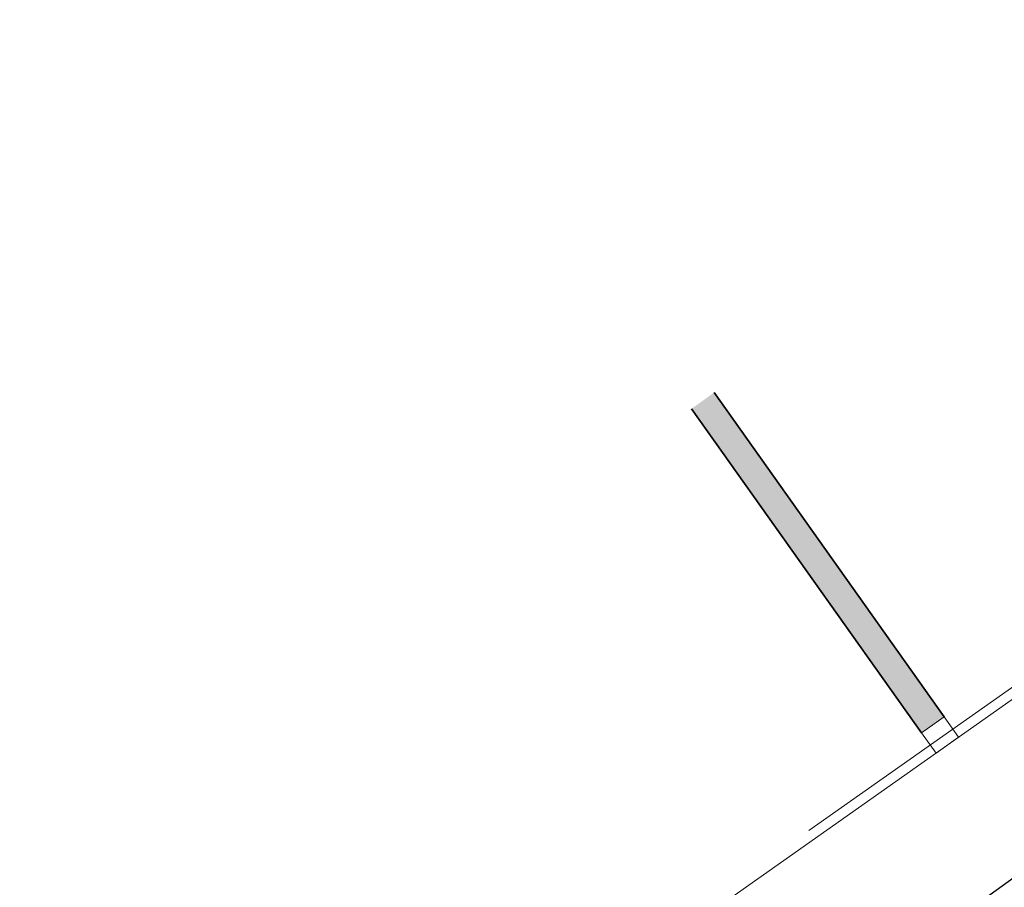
# Model space of a CAD drawing. Header units: metres. Extents: x 92403 to 95147, y 464428 to 465602.
# Tile 530 of 568: x 93341 to 93356, y 465296 to 465309. Entities that reach past the tile are written whole.
import ezdxf

# ---------------------------------------------------------------- set-up
doc = ezdxf.new("R2010")
doc.units = ezdxf.units.M
doc.linetypes.add('VH-TROTTOIRBAND', pattern=[15, 5, -2, 2, -2, 2, -2])
for name, color, linetype, lineweight in [('N-WE-GK-KISTDAM-G', 40, 'CONTINUOUS', 30), ('N-WE-VH-KANTOPSLUITING_TROTTOIRBAND-G', 7, 'VH-TROTTOIRBAND', 35), ('N-WE-VH-KANTOPSLUITING_VOORKANTBAND-G', 50, 'CONTINUOUS', 35), ('X-XX-AL-DETAIL-A', 7, 'CONTINUOUS', 13)]:
    doc.layers.add(name, color=color, linetype=linetype, lineweight=lineweight)

msp = doc.modelspace()

# ---------------------------------------------------------------- hatches: boundary and pattern name
at = {"layer": 'X-XX-AL-DETAIL-A', "true_color": 0xccaea8}
h = msp.add_hatch(color=253, dxfattribs=at)
h.dxf.hatch_style = 1
h.paths.add_polyline_path([(93354.329637, 465297.839166), (93350.882913, 465302.695362), (93351.219597, 465302.938009), (93354.66982, 465298.076884)])

# ---------------------------------------------------------------- linework, layer by layer
at = {"layer": 'N-WE-GK-KISTDAM-G', "flags": 128}
msp.add_lwpolyline([(93210.763383, 465172.872229), (93201.886615, 465183.30491), (93210.736267, 465190.814572), (93205.169395, 465197.317295), (93206.822913, 465198.616944), (93212.552339, 465191.915977), (93221.912831, 465199.326014), (93258.944729, 465226.336996), (93295.953077, 465253.330078), (93346.53177, 465289.031978), (93392.473191, 465322.242162), (93394.012746, 465320.086867), (93347.88791, 465287.143259), (93297.51444, 465251.166815), (93259.538016, 465223.634792), (93259.189039, 465224.121938), (93222.820307, 465198.132024), (93213.476267, 465190.734266), (93213.64833, 465190.531501), (93204.848671, 465183.064261), (93212.362775, 465174.233091)], dxfattribs=at)
at = {"layer": 'N-WE-VH-KANTOPSLUITING_TROTTOIRBAND-G', "lineweight": 15}
msp.add_lwpolyline([(93397.684277, 465327.261226), (93370.097659, 465307.70861, -0.414213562), (93369.67958, 465307.78079, 0.414213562), (93368.982782, 465307.90109), (93351.228378, 465295.374574), (93348.45903, 465293.405972), (93326.49643, 465277.793767), (93325.473877, 465277.070174), (93307.086234, 465264.058448), (93300.251947, 465259.186284), (93295.944924, 465256.115807)], format="xyb", dxfattribs=at)
at = {"layer": 'N-WE-VH-KANTOPSLUITING_TROTTOIRBAND-G', "lineweight": 15, "flags": 128}
msp.add_lwpolyline([(93354.885991, 465297.772313), (93354.66982, 465298.076884), (93354.329637, 465297.839166), (93354.547569, 465297.532115), (93354.885991, 465297.772313)], dxfattribs=at)
at = {"layer": 'N-WE-VH-KANTOPSLUITING_VOORKANTBAND-G', "linetype": 'Continuous', "lineweight": 15}
msp.add_lwpolyline([(93296.031997, 465255.993667), (93300.33902, 465259.064144), (93307.173094, 465263.936156), (93325.560522, 465276.94773), (93326.583207, 465277.671416), (93348.545938, 465293.283714), (93351.31507, 465295.252162), (93369.069257, 465307.778525, -0.414213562), (93369.557016, 465307.694315), (93369.557016, 465307.694315, 0.414213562), (93370.184134, 465307.586046), (93370.17822, 465307.581873), (93371.154149, 465308.270434), (93392.274932, 465323.26108), (93397.771033, 465327.138822), (93397.684277, 465327.261226)], format="xyb", dxfattribs=at)
at = {"layer": 'N-WE-VH-KANTOPSLUITING_VOORKANTBAND-G', "flags": 128}
for points in [[(93354.66982, 465298.076884), (93351.219597, 465302.938009)], [(93354.329637, 465297.839166), (93350.882913, 465302.695362)]]:
    msp.add_lwpolyline(points, dxfattribs=at)

doc.saveas('drawing.dxf')
